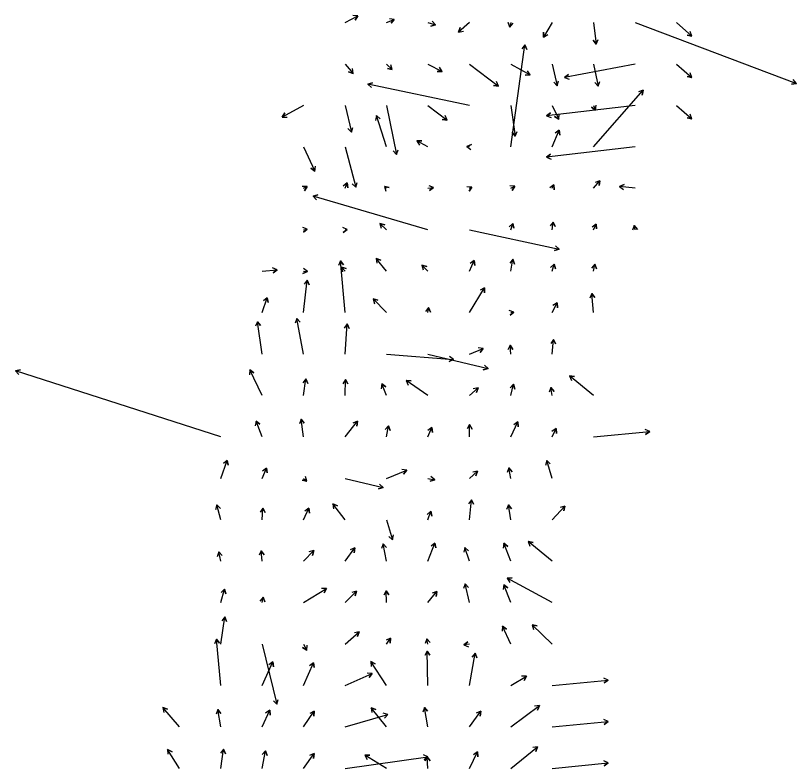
# Model space of a CAD drawing. Extents: x 954385 to 988206, y 1868364 to 1924553.
# Drawn here: x 960609 to 961552, y 1905419 to 1906327 of the extents above; entities that cross this region are included whole.
import ezdxf

# ---------------------------------------------------------------- set-up
doc = ezdxf.new("R2010")
doc.units = 0
doc.layers.add('Slopes', color=7, linetype='Continuous')

msp = doc.modelspace()

# ---------------------------------------------------------------- linework, layer by layer
at = {"layer": 'Slopes'}
for points in [[(961007.13, 1906318.93), (961022.45, 1906327.15), (961019.29, 1906322.05), (961022.45, 1906327.15), (961016.45, 1906327.34)], [(961057.13, 1906318.93), (961066.54, 1906322.78), (961062.87, 1906318.04), (961066.54, 1906322.78), (961060.59, 1906323.59)], [(961107.13, 1906318.93), (961116.41, 1906316.17), (961110.57, 1906314.78), (961116.41, 1906316.17), (961112.28, 1906320.53)], [(961157.13, 1906318.93), (961144.21, 1906307.42), (961146.1, 1906313.12), (961144.21, 1906307.42), (961150.09, 1906308.64)], [(961207.13, 1906318.93), (961206.16, 1906313.51), (961204.12, 1906319.15), (961206.16, 1906313.51), (961210.03, 1906318.09)], [(961257.13, 1906318.93), (961246.73, 1906301.44), (961246.81, 1906307.44), (961246.73, 1906301.44), (961251.96, 1906304.37)], [(961307.13, 1906318.93), (961310.38, 1906292.83), (961306.76, 1906297.61), (961310.38, 1906292.83), (961312.71, 1906298.35)], [(961357.13, 1906318.93), (961551.9, 1906245.53), (961545.98, 1906244.55), (961551.9, 1906245.53), (961548.09, 1906250.17)], [(961407.13, 1906318.93), (961425.81, 1906302.69), (961419.92, 1906303.83), (961425.81, 1906302.69), (961423.86, 1906308.36)], [(961207.13, 1906168.93), (961224.3, 1906292.15), (961226.56, 1906286.59), (961224.3, 1906292.15), (961220.61, 1906287.41)], [(961007.13, 1906268.93), (961017.02, 1906257.44), (961011.36, 1906259.42), (961017.02, 1906257.44), (961015.9, 1906263.34)], [(961057.13, 1906268.93), (961064.1, 1906262.28), (961058.27, 1906263.7), (961064.1, 1906262.28), (961062.41, 1906268.04)], [(961107.13, 1906268.93), (961124.2, 1906260.08), (961118.21, 1906259.8), (961124.2, 1906260.08), (961120.97, 1906265.13)], [(961157.13, 1906268.93), (961192.22, 1906242.31), (961186.26, 1906243.06), (961192.22, 1906242.31), (961189.89, 1906247.84)], [(961207.13, 1906268.93), (961230.38, 1906255.71), (961224.38, 1906255.67), (961230.38, 1906255.71), (961227.35, 1906260.89)], [(961257.13, 1906268.93), (961262.99, 1906242.74), (961258.93, 1906247.16), (961262.99, 1906242.74), (961264.79, 1906248.47)], [(961357.13, 1906268.93), (961272.14, 1906252.53), (961276.68, 1906256.46), (961272.14, 1906252.53), (961277.81, 1906250.57)], [(961307.13, 1906268.93), (961312.62, 1906242.31), (961308.63, 1906246.79), (961312.62, 1906242.31), (961314.51, 1906248)], [(961407.13, 1906268.93), (961425.81, 1906252.69), (961419.92, 1906253.83), (961425.81, 1906252.69), (961423.86, 1906258.36)], [(961157.13, 1906218.93), (961034.42, 1906244.51), (961040.11, 1906246.38), (961034.42, 1906244.51), (961038.89, 1906240.51)], [(961307.13, 1906168.93), (961366.8, 1906237.18), (961365.64, 1906231.29), (961366.8, 1906237.18), (961361.12, 1906235.24)], [(960957.13, 1906218.93), (960931.3, 1906204.99), (960934.45, 1906210.1), (960931.3, 1906204.99), (960937.3, 1906204.82)], [(961007.13, 1906218.93), (961014.71, 1906186.77), (961010.6, 1906191.14), (961014.71, 1906186.77), (961016.44, 1906192.51)], [(961057.13, 1906218.93), (961069.23, 1906159.58), (961065.25, 1906164.07), (961069.23, 1906159.58), (961071.13, 1906165.27)], [(961107.13, 1906218.93), (961130.4, 1906201.18), (961124.45, 1906201.94), (961130.4, 1906201.18), (961128.09, 1906206.71)], [(961207.13, 1906218.93), (961212.51, 1906182.01), (961208.79, 1906186.72), (961212.51, 1906182.01), (961214.73, 1906187.59)], [(961357.13, 1906218.93), (961250.29, 1906206.59), (961255.11, 1906210.17), (961250.29, 1906206.59), (961255.8, 1906204.21)], [(961257.13, 1906218.93), (961264.97, 1906202.26), (961260.04, 1906205.69), (961264.97, 1906202.26), (961265.47, 1906208.24)], [(961307.13, 1906218.93), (961309.57, 1906213.41), (961304.73, 1906216.95), (961309.57, 1906213.41), (961310.21, 1906219.37)], [(961407.13, 1906218.93), (961425.81, 1906202.69), (961419.92, 1906203.83), (961425.81, 1906202.69), (961423.86, 1906208.36)], [(961057.13, 1906168.93), (961044.96, 1906206.7), (961049.4, 1906202.67), (961044.96, 1906206.7), (961043.69, 1906200.83)], [(961257.13, 1906168.93), (961265.36, 1906189.01), (961266.17, 1906183.07), (961265.36, 1906189.01), (961260.62, 1906185.34)], [(961107.13, 1906168.93), (961093.61, 1906176.17), (961099.61, 1906176.36), (961093.61, 1906176.17), (961096.77, 1906171.07)], [(961157.13, 1906168.93), (961154.28, 1906169.29), (961159.82, 1906171.61), (961154.28, 1906169.29), (961159.06, 1906165.66)], [(960957.13, 1906168.93), (960970.72, 1906139.77), (960965.8, 1906143.21), (960970.72, 1906139.77), (960971.24, 1906145.75)], [(961007.13, 1906168.93), (961020.06, 1906120.2), (961015.82, 1906124.45), (961020.06, 1906120.2), (961021.62, 1906125.99)], [(961357.13, 1906168.93), (961250.29, 1906156.59), (961255.11, 1906160.17), (961250.29, 1906156.59), (961255.8, 1906154.21)], [(961007.13, 1906118.93), (961009.63, 1906125.42), (961010.56, 1906119.5), (961009.63, 1906125.42), (961004.96, 1906121.65)], [(961257.13, 1906118.93), (961259.05, 1906123.18), (961259.65, 1906117.21), (961259.05, 1906123.18), (961254.18, 1906119.68)], [(961307.13, 1906118.93), (961314.83, 1906128.03), (961313.77, 1906122.13), (961314.83, 1906128.03), (961309.18, 1906126)], [(961357.13, 1906118.93), (961338.54, 1906121.24), (961344.06, 1906123.58), (961338.54, 1906121.24), (961343.32, 1906117.62)], [(960957.13, 1906118.93), (960961.2, 1906121.19), (960958.11, 1906116.04), (960961.2, 1906121.19), (960955.2, 1906121.29)], [(961057.13, 1906118.93), (961054.59, 1906121.15), (961060.48, 1906119.98), (961054.59, 1906121.15), (961056.52, 1906115.47)], [(961107.13, 1906118.93), (961114.02, 1906119.73), (961109.2, 1906116.15), (961114.02, 1906119.73), (961108.51, 1906122.11)], [(961157.13, 1906118.93), (961160.23, 1906120.44), (961156.88, 1906115.46), (961160.23, 1906120.44), (961154.24, 1906120.85)], [(961207.13, 1906118.93), (961212.13, 1906121.35), (961208.76, 1906116.39), (961212.13, 1906121.35), (961206.15, 1906121.78)], [(961107.13, 1906068.93), (960968.44, 1906109.48), (960974.27, 1906110.9), (960968.44, 1906109.48), (960972.58, 1906105.14)], [(961057.13, 1906068.93), (961049.14, 1906076.4), (961054.98, 1906075.04), (961049.14, 1906076.4), (961050.88, 1906070.66)], [(961207.13, 1906068.93), (961209.66, 1906076.64), (961210.89, 1906070.77), (961209.66, 1906076.64), (961205.19, 1906072.64)], [(961257.13, 1906068.93), (961258.24, 1906078.27), (961260.61, 1906072.76), (961258.24, 1906078.27), (961254.65, 1906073.47)], [(961307.13, 1906068.93), (961310.04, 1906075.86), (961310.79, 1906069.9), (961310.04, 1906075.86), (961305.26, 1906072.23)], [(960957.13, 1906068.93), (960961.54, 1906069.54), (960956.81, 1906065.85), (960961.54, 1906069.54), (960955.98, 1906071.8)], [(961007.13, 1906068.93), (961009.64, 1906069.1), (961004.67, 1906065.75), (961009.64, 1906069.1), (961004.25, 1906071.73)], [(961157.13, 1906068.93), (961265.72, 1906045.7), (961260.02, 1906043.85), (961265.72, 1906045.7), (961261.27, 1906049.72)], [(961357.13, 1906068.93), (961356.28, 1906073.9), (961360.11, 1906069.28), (961356.28, 1906073.9), (961354.2, 1906068.27)], [(961007.13, 1905968.93), (961001.75, 1906031.33), (961005.19, 1906026.41), (961001.75, 1906031.33), (960999.21, 1906025.9)], [(961057.13, 1906018.93), (961044.61, 1906034.43), (961050.21, 1906032.28), (961044.61, 1906034.43), (961045.54, 1906028.51)], [(961157.13, 1906018.93), (961163.04, 1906031.86), (961163.61, 1906025.89), (961163.04, 1906031.86), (961158.15, 1906028.38)], [(961207.13, 1906018.93), (961209.76, 1906033.24), (961211.77, 1906027.58), (961209.76, 1906033.24), (961205.87, 1906028.67)], [(960907.13, 1906018.93), (960925.12, 1906020.42), (960920.19, 1906017), (960925.12, 1906020.42), (960919.7, 1906022.98)], [(960957.13, 1906018.93), (960961.72, 1906018.46), (960956.25, 1906016), (960961.72, 1906018.46), (960956.85, 1906021.97)], [(961007.13, 1906018.93), (961002.64, 1906023.92), (961008.35, 1906022.06), (961002.64, 1906023.92), (961003.89, 1906018.05)], [(961107.13, 1906018.93), (961099.9, 1906026.2), (961105.69, 1906024.63), (961099.9, 1906026.2), (961101.44, 1906020.4)], [(961257.13, 1906018.93), (961259.55, 1906027.47), (961261.02, 1906021.66), (961259.55, 1906027.47), (961255.25, 1906023.29)], [(961307.13, 1906018.93), (961308.47, 1906027.27), (961310.61, 1906021.66), (961308.47, 1906027.27), (961304.69, 1906022.61)], [(960957.13, 1905968.93), (960961.17, 1906007.94), (960963.62, 1906002.46), (960961.17, 1906007.94), (960957.65, 1906003.08)], [(961157.13, 1905968.93), (961175.5, 1905998.93), (961175.35, 1905992.93), (961175.5, 1905998.93), (961170.23, 1905996.07)], [(961307.13, 1905968.93), (961305.01, 1905991.94), (961308.47, 1905987.04), (961305.01, 1905991.94), (961302.5, 1905986.49)], [(960907.13, 1905968.93), (960913.25, 1905986.95), (960914.42, 1905981.06), (960913.25, 1905986.95), (960908.74, 1905982.99)], [(961057.13, 1905968.93), (961041.07, 1905985.43), (961046.85, 1905983.8), (961041.07, 1905985.43), (961042.55, 1905979.61)], [(961107.13, 1905968.93), (961108.03, 1905975.08), (961110.25, 1905969.5), (961108.03, 1905975.08), (961104.31, 1905970.37)], [(961257.13, 1905968.93), (961263.06, 1905980.64), (961263.39, 1905974.65), (961263.06, 1905980.64), (961258.04, 1905977.36)], [(961207.13, 1905968.93), (961210.74, 1905969.63), (961206.21, 1905965.69), (961210.74, 1905969.63), (961205.07, 1905971.58)], [(960907.13, 1905918.93), (960901.3, 1905957.99), (960905.03, 1905953.3), (960901.3, 1905957.99), (960899.1, 1905952.41)], [(960957.13, 1905918.93), (960948.89, 1905961.8), (960952.82, 1905957.27), (960948.89, 1905961.8), (960946.93, 1905956.13)], [(961007.13, 1905918.93), (961009.46, 1905955.26), (961012.12, 1905949.88), (961009.46, 1905955.26), (961006.13, 1905950.26)], [(961257.13, 1905918.93), (961258.84, 1905936.52), (961261.32, 1905931.06), (961258.84, 1905936.52), (961255.35, 1905931.64)], [(961157.13, 1905918.93), (961173.83, 1905925.71), (961170.15, 1905920.98), (961173.83, 1905925.71), (961167.89, 1905926.54)], [(961207.13, 1905918.93), (961206.42, 1905929.48), (961209.76, 1905924.5), (961206.42, 1905929.48), (961203.78, 1905924.09)], [(961057.13, 1905918.93), (961138.03, 1905912.46), (961132.61, 1905909.88), (961138.03, 1905912.46), (961133.09, 1905915.86)], [(961107.13, 1905918.93), (961179.73, 1905901.42), (961173.98, 1905899.72), (961179.73, 1905901.42), (961175.38, 1905905.55)], [(960857.13, 1905818.93), (960609.44, 1905898.64), (960615.31, 1905899.9), (960609.44, 1905898.64), (960613.47, 1905894.19)], [(960907.13, 1905868.93), (960892.23, 1905899.73), (960897.19, 1905896.36), (960892.23, 1905899.73), (960891.79, 1905893.75)], [(960957.13, 1905868.93), (960959.9, 1905888.87), (960962.16, 1905883.31), (960959.9, 1905888.87), (960956.21, 1905884.14)], [(961007.13, 1905868.93), (961007.62, 1905888.12), (961010.48, 1905882.85), (961007.62, 1905888.12), (961004.48, 1905883)], [(961307.13, 1905868.93), (961278.22, 1905892.65), (961284.14, 1905891.68), (961278.22, 1905892.65), (961280.33, 1905887.04)], [(961057.13, 1905868.93), (961051.47, 1905882.98), (961056.19, 1905879.28), (961051.47, 1905882.98), (961050.63, 1905877.04)], [(961107.13, 1905868.93), (961080.8, 1905886.97), (961086.78, 1905886.5), (961080.8, 1905886.97), (961083.39, 1905881.55)], [(961157.13, 1905868.93), (961167.59, 1905878.27), (961165.71, 1905872.57), (961167.59, 1905878.27), (961161.72, 1905877.04)], [(961207.13, 1905868.93), (961210.36, 1905882.46), (961212.07, 1905876.71), (961210.36, 1905882.46), (961206.24, 1905878.1)], [(961257.13, 1905868.93), (961255.47, 1905878.49), (961259.32, 1905873.88), (961255.47, 1905878.49), (961253.41, 1905872.85)], [(960957.13, 1905818.93), (960954.18, 1905840.29), (960957.86, 1905835.55), (960954.18, 1905840.29), (960951.92, 1905834.73)], [(960907.13, 1905818.93), (960899.69, 1905838.06), (960904.37, 1905834.3), (960899.69, 1905838.06), (960898.78, 1905832.13)], [(961007.13, 1905818.93), (961022.08, 1905837.91), (961021.22, 1905831.97), (961022.08, 1905837.91), (961016.51, 1905835.68)], [(961057.13, 1905818.93), (961059.61, 1905832.31), (961061.61, 1905826.66), (961059.61, 1905832.31), (961055.72, 1905827.75)], [(961157.13, 1905818.93), (961157.52, 1905833.74), (961160.38, 1905828.47), (961157.52, 1905833.74), (961154.38, 1905828.62)], [(961207.13, 1905818.93), (961215.67, 1905837.02), (961216.17, 1905831.04), (961215.67, 1905837.02), (961210.74, 1905833.6)], [(961107.13, 1905818.93), (961111.86, 1905830.14), (961112.61, 1905824.18), (961111.86, 1905830.14), (961107.08, 1905826.52)], [(961257.13, 1905818.93), (961261.78, 1905829.01), (961262.33, 1905823.04), (961261.78, 1905829.01), (961256.88, 1905825.55)], [(961307.13, 1905818.93), (961374.81, 1905825.47), (961369.92, 1905821.98), (961374.81, 1905825.47), (961369.35, 1905827.96)], [(960857.13, 1905768.93), (960864.83, 1905790.54), (960865.91, 1905784.64), (960864.83, 1905790.54), (960860.26, 1905786.66)], [(961257.13, 1905768.93), (961250.47, 1905790.4), (961254.87, 1905786.33), (961250.47, 1905790.4), (961249.14, 1905784.55)], [(960907.13, 1905768.93), (960912.24, 1905781.41), (960913.05, 1905775.46), (960912.24, 1905781.41), (960907.5, 1905777.74)], [(961057.13, 1905768.93), (961081.52, 1905778.65), (961077.8, 1905773.94), (961081.52, 1905778.65), (961075.58, 1905779.51)], [(961157.13, 1905768.93), (961167.12, 1905777.42), (961165.11, 1905771.77), (961167.12, 1905777.42), (961161.22, 1905776.34)], [(961207.13, 1905768.93), (961204.87, 1905781.53), (961208.74, 1905776.95), (961204.87, 1905781.53), (961202.83, 1905775.89)], [(960957.13, 1905768.93), (960961.07, 1905765.35), (960955.21, 1905766.62), (960961.07, 1905765.35), (960959.24, 1905771.06)], [(961007.13, 1905768.93), (961053.21, 1905757.89), (961047.45, 1905756.18), (961053.21, 1905757.89), (961048.85, 1905762.02)], [(961107.13, 1905768.93), (961115.36, 1905767.3), (961109.68, 1905765.37), (961115.36, 1905767.3), (961110.84, 1905771.25)], [(960857.13, 1905718.93), (960852.33, 1905736.88), (960856.57, 1905732.63), (960852.33, 1905736.88), (960850.78, 1905731.08)], [(961007.13, 1905718.93), (960992.3, 1905738.07), (960997.85, 1905735.8), (960992.3, 1905738.07), (960993.11, 1905732.12)], [(961157.13, 1905718.93), (961159.58, 1905743.2), (961162.04, 1905737.72), (961159.58, 1905743.2), (961156.08, 1905738.33)], [(961207.13, 1905718.93), (961204.32, 1905736.95), (961208.09, 1905732.28), (961204.32, 1905736.95), (961202.16, 1905731.36)], [(960907.13, 1905718.93), (960908, 1905732.99), (960910.67, 1905727.62), (960908, 1905732.99), (960904.68, 1905727.99)], [(960957.13, 1905718.93), (960963.36, 1905732.96), (960963.99, 1905727), (960963.36, 1905732.96), (960958.51, 1905729.43)], [(961107.13, 1905718.93), (961110.84, 1905729.37), (961111.93, 1905723.47), (961110.84, 1905729.37), (961106.27, 1905725.48)], [(961257.13, 1905718.93), (961272.52, 1905735.4), (961271.16, 1905729.56), (961272.52, 1905735.4), (961266.78, 1905733.65)], [(961057.13, 1905718.93), (961064.3, 1905694.77), (961059.95, 1905698.9), (961064.3, 1905694.77), (961065.7, 1905700.61)], [(961057.13, 1905668.93), (961053.01, 1905689.82), (961056.96, 1905685.3), (961053.01, 1905689.82), (961051.07, 1905684.14)], [(961107.13, 1905668.93), (961115.64, 1905690.81), (961116.55, 1905684.88), (961115.64, 1905690.81), (961110.96, 1905687.05)], [(961207.13, 1905668.93), (961198.75, 1905690.6), (961203.42, 1905686.83), (961198.75, 1905690.6), (961197.83, 1905684.67)], [(961257.13, 1905668.93), (961228.22, 1905692.65), (961234.14, 1905691.68), (961228.22, 1905692.65), (961230.33, 1905687.04)], [(960857.13, 1905668.93), (960854.67, 1905680.07), (960858.72, 1905675.65), (960854.67, 1905680.07), (960852.86, 1905674.35)], [(960907.13, 1905668.93), (960905.8, 1905681.64), (960909.32, 1905676.79), (960905.8, 1905681.64), (960903.36, 1905676.16)], [(960957.13, 1905668.93), (960969.3, 1905681.8), (960967.91, 1905675.97), (960969.3, 1905681.8), (960963.55, 1905680.09)], [(961007.13, 1905668.93), (961018.96, 1905685.02), (961018.3, 1905679.06), (961018.96, 1905685.02), (961013.47, 1905682.61)], [(961157.13, 1905668.93), (961151.62, 1905685.65), (961156.1, 1905681.65), (961151.62, 1905685.65), (961150.4, 1905679.77)], [(961257.13, 1905618.93), (961202.71, 1905648.56), (961208.71, 1905648.71), (961202.71, 1905648.56), (961205.84, 1905643.44)], [(960857.13, 1905618.93), (960861.74, 1905635.24), (960863.21, 1905629.42), (960861.74, 1905635.24), (960857.44, 1905631.05)], [(960957.13, 1905618.93), (960984.56, 1905636.03), (960981.74, 1905630.74), (960984.56, 1905636.03), (960978.56, 1905635.83)], [(961007.13, 1905618.93), (961021.05, 1905632.81), (961019.49, 1905627.02), (961021.05, 1905632.81), (961015.25, 1905631.27)], [(961057.13, 1905618.93), (961056.93, 1905633.36), (961060, 1905628.21), (961056.93, 1905633.36), (961054, 1905628.13)], [(961157.13, 1905618.93), (961152.01, 1905641.83), (961156.07, 1905637.41), (961152.01, 1905641.83), (961150.21, 1905636.1)], [(961207.13, 1905618.93), (961198.75, 1905640.6), (961203.42, 1905636.83), (961198.75, 1905640.6), (961197.83, 1905634.67)], [(960907.13, 1905618.93), (960908.16, 1905625.42), (960910.31, 1905619.81), (960908.16, 1905625.42), (960904.38, 1905620.75)], [(961107.13, 1905618.93), (961117.81, 1905632.42), (961116.94, 1905626.48), (961117.81, 1905632.42), (961112.24, 1905630.21)], [(960857.13, 1905568.93), (960861.98, 1905601.71), (960864.19, 1905596.13), (960861.98, 1905601.71), (960858.25, 1905597.01)], [(961207.13, 1905568.93), (961197.23, 1905590.36), (961202.13, 1905586.9), (961197.23, 1905590.36), (961196.68, 1905584.39)], [(961257.13, 1905568.93), (961233.06, 1905592.22), (961238.88, 1905590.77), (961233.06, 1905592.22), (961234.7, 1905586.45)], [(961007.13, 1905568.93), (961024.31, 1905583.63), (961022.32, 1905577.97), (961024.31, 1905583.63), (961018.42, 1905582.53)], [(960857.13, 1905518.93), (960851.91, 1905574.87), (960855.38, 1905569.97), (960851.91, 1905574.87), (960849.41, 1905569.41)], [(960907.13, 1905568.93), (960924.73, 1905496.3), (960920.59, 1905500.64), (960924.73, 1905496.3), (960926.42, 1905502.05)], [(960957.13, 1905568.93), (960960.81, 1905561.52), (960955.81, 1905564.84), (960960.81, 1905561.52), (960961.18, 1905567.51)], [(961057.13, 1905568.93), (961062.14, 1905576.08), (961061.61, 1905570.1), (961062.14, 1905576.08), (961056.7, 1905573.54)], [(961107.13, 1905568.93), (961105.87, 1905575.21), (961109.83, 1905570.71), (961105.87, 1905575.21), (961103.95, 1905569.52)], [(961157.13, 1905568.93), (961150.51, 1905567.83), (961155.14, 1905571.64), (961150.51, 1905567.83), (961156.13, 1905565.72)], [(961107.13, 1905518.93), (961106.42, 1905560.55), (961109.51, 1905555.41), (961106.42, 1905560.55), (961103.51, 1905555.31)], [(961157.13, 1905518.93), (961163.98, 1905557.9), (961166.04, 1905552.27), (961163.98, 1905557.9), (961160.13, 1905553.31)], [(960907.13, 1905518.93), (960920.09, 1905547.57), (960920.68, 1905541.6), (960920.09, 1905547.57), (960915.21, 1905544.08)], [(960957.13, 1905518.93), (960969.03, 1905546.43), (960969.72, 1905540.47), (960969.03, 1905546.43), (960964.21, 1905542.86)], [(961057.13, 1905518.93), (961038.08, 1905547.8), (961043.45, 1905545.12), (961038.08, 1905547.8), (961038.44, 1905541.81)], [(961007.13, 1905518.93), (961039.8, 1905533.32), (961036.25, 1905528.48), (961039.8, 1905533.32), (961033.84, 1905533.97)], [(961207.13, 1905518.93), (961226.19, 1905530.26), (961223.25, 1905525.03), (961226.19, 1905530.26), (961220.19, 1905530.18)], [(961257.13, 1905518.93), (961324.81, 1905525.47), (961319.92, 1905521.98), (961324.81, 1905525.47), (961319.35, 1905527.96)], [(960807.13, 1905468.93), (960787.09, 1905492.46), (960792.74, 1905490.45), (960787.09, 1905492.46), (960788.17, 1905486.56)], [(961057.13, 1905468.93), (961038.5, 1905492.15), (961044.1, 1905489.97), (961038.5, 1905492.15), (961039.42, 1905486.22)], [(961107.13, 1905468.93), (961102.88, 1905492.52), (961106.75, 1905487.94), (961102.88, 1905492.52), (961100.85, 1905486.88)], [(961207.13, 1905468.93), (961241.79, 1905494.8), (961239.42, 1905489.29), (961241.79, 1905494.8), (961235.83, 1905494.1)], [(960857.13, 1905468.93), (960853.48, 1905489.85), (960857.33, 1905485.24), (960853.48, 1905489.85), (960851.41, 1905484.21)], [(960907.13, 1905468.93), (960916.12, 1905489), (960916.73, 1905483.03), (960916.12, 1905489), (960911.26, 1905485.48)], [(960957.13, 1905468.93), (960969.82, 1905487.97), (960969.43, 1905481.98), (960969.82, 1905487.97), (960964.44, 1905485.31)], [(961007.13, 1905468.93), (961058.77, 1905484), (961054.62, 1905479.66), (961058.77, 1905484), (961052.94, 1905485.42)], [(961157.13, 1905468.93), (961170.88, 1905488.04), (961170.28, 1905482.07), (961170.88, 1905488.04), (961165.41, 1905485.58)], [(961257.13, 1905468.93), (961324.81, 1905475.47), (961319.92, 1905471.98), (961324.81, 1905475.47), (961319.35, 1905477.96)], [(961207.13, 1905418.93), (961239.54, 1905444.9), (961237.37, 1905439.31), (961239.54, 1905444.9), (961233.61, 1905443.99)], [(960807.13, 1905418.93), (960792.95, 1905441.91), (960798.23, 1905439.07), (960792.95, 1905441.91), (960793.12, 1905435.91)], [(960857.13, 1905418.93), (960860.45, 1905441.99), (960862.68, 1905436.42), (960860.45, 1905441.99), (960856.74, 1905437.27)], [(960907.13, 1905418.93), (960910.94, 1905440.19), (960912.97, 1905434.54), (960910.94, 1905440.19), (960907.07, 1905435.6)], [(960957.13, 1905418.93), (960969.66, 1905436.93), (960969.15, 1905430.95), (960969.66, 1905436.93), (960964.23, 1905434.37)], [(961007.13, 1905418.93), (961107.17, 1905432.88), (961102.44, 1905429.19), (961107.17, 1905432.88), (961101.61, 1905435.13)], [(961057.13, 1905418.93), (961030.87, 1905435.03), (961036.86, 1905434.87), (961030.87, 1905435.03), (961033.73, 1905429.75)], [(961157.13, 1905418.93), (961167.01, 1905438.78), (961167.38, 1905432.79), (961167.01, 1905438.78), (961162.01, 1905435.46)], [(961107.13, 1905418.93), (961106.42, 1905433.06), (961109.68, 1905428.02), (961106.42, 1905433.06), (961103.69, 1905427.72)], [(961257.13, 1905418.93), (961324.81, 1905425.47), (961319.92, 1905421.98), (961324.81, 1905425.47), (961319.35, 1905427.96)]]:
    msp.add_lwpolyline(points, dxfattribs=at)

doc.saveas('drawing.dxf')
